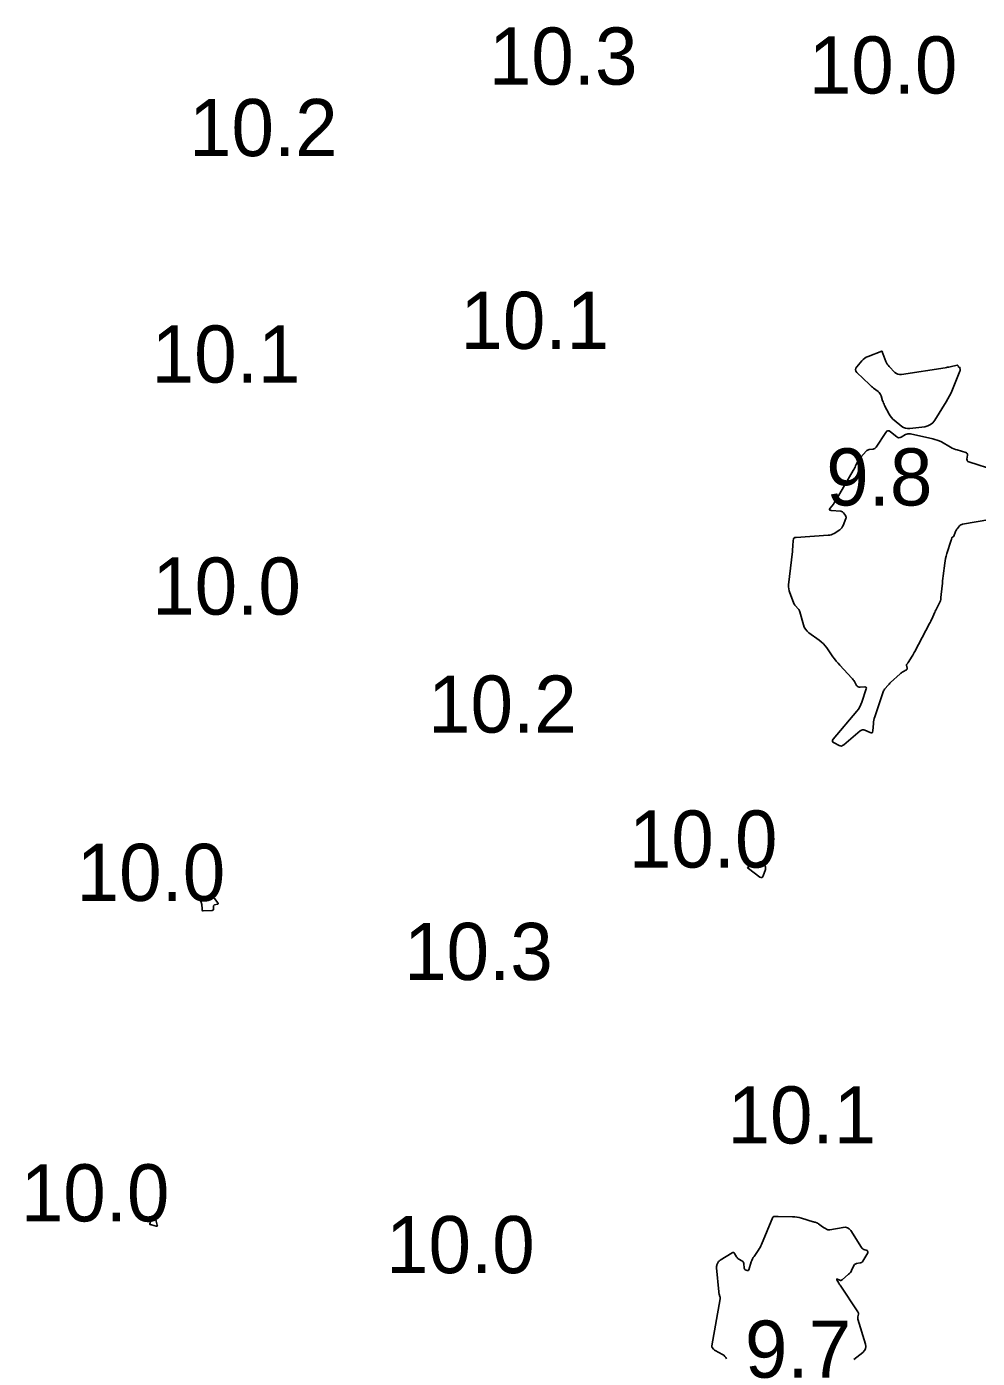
# Model space of a CAD drawing. Extents: x 1023796 to 1112670, y 656573 to 837340.
# Drawn here: x 1100698.8 to 1100782, y 689215 to 689331.5 of the extents above; entities that cross this region are included whole.
import ezdxf

# ---------------------------------------------------------------- set-up
doc = ezdxf.new("R2010")
doc.units = 0
doc.layers.add('V-CHAN-CONT-10FT', color=7, linetype='Continuous')
doc.layers.add('V-TOPO-SOUN', color=7, linetype='Continuous')

msp = doc.modelspace()

# ---------------------------------------------------------------- linework, layer by layer
at = {"layer": 'V-CHAN-CONT-10FT'}
for points in [[(1100780.5, 689301.44), (1100780.49, 689301.41), (1100780.48, 689301.37), (1100779.82, 689299.76), (1100779.7, 689299.48), (1100779.56, 689299.21), (1100779.42, 689298.95), (1100779.27, 689298.69), (1100778.27, 689297.08), (1100778.1, 689296.86), (1100777.9, 689296.7), (1100777.67, 689296.58), (1100777.4, 689296.52), (1100776.08, 689296.35), (1100775.89, 689296.35), (1100775.71, 689296.38), (1100775.54, 689296.45), (1100775.38, 689296.55), (1100774.73, 689297.08), (1100774.59, 689297.19), (1100774.47, 689297.32), (1100774.37, 689297.47), (1100774.28, 689297.62), (1100773.88, 689298.37), (1100773.83, 689298.48), (1100773.78, 689298.58), (1100773.74, 689298.69), (1100773.7, 689298.79), (1100773.57, 689299.23), (1100773.53, 689299.34), (1100773.47, 689299.43), (1100773.4, 689299.51), (1100773.32, 689299.59), (1100772.92, 689299.9), (1100772.83, 689299.97), (1100772.73, 689300.05), (1100772.64, 689300.13), (1100772.55, 689300.22), (1100771.46, 689301.27), (1100771.37, 689301.39), (1100771.33, 689301.52), (1100771.36, 689301.64), (1100771.44, 689301.77), (1100771.89, 689302.29), (1100772.01, 689302.41), (1100772.14, 689302.51), (1100772.28, 689302.6), (1100772.44, 689302.67), (1100773.63, 689303.12), (1100773.65, 689303.12), (1100773.66, 689303.12), (1100773.67, 689303.11), (1100773.68, 689303.09), (1100773.69, 689303), (1100773.7, 689302.98), (1100773.7, 689302.96), (1100773.71, 689302.94), (1100773.72, 689302.92), (1100773.99, 689302.22), (1100774.04, 689302.1), (1100774.11, 689301.99), (1100774.19, 689301.89), (1100774.27, 689301.79), (1100774.79, 689301.27), (1100774.91, 689301.17), (1100775.05, 689301.11), (1100775.19, 689301.08), (1100775.35, 689301.09), (1100779.18, 689301.68), (1100779.29, 689301.7), (1100779.4, 689301.72), (1100779.51, 689301.74), (1100779.62, 689301.76), (1100780.23, 689301.89), (1100780.25, 689301.9), (1100780.27, 689301.89), (1100780.29, 689301.88), (1100780.31, 689301.86), (1100780.36, 689301.74), (1100780.37, 689301.73), (1100780.38, 689301.72), (1100780.39, 689301.72), (1100780.4, 689301.72), (1100780.45, 689301.71), (1100780.47, 689301.71), (1100780.48, 689301.71), (1100780.48, 689301.7), (1100780.48, 689301.68), (1100780.5, 689301.51), (1100780.5, 689301.47)], [(1100763.14, 689257.05), (1100763.06, 689257.05), (1100762.97, 689257.1), (1100761.95, 689257.84), (1100761.9, 689257.88), (1100761.89, 689257.92), (1100761.91, 689257.96), (1100761.97, 689257.99), (1100762.26, 689258.12), (1100762.33, 689258.16), (1100762.4, 689258.19), (1100762.48, 689258.22), (1100762.55, 689258.25), (1100763.01, 689258.43), (1100763.09, 689258.45), (1100763.15, 689258.44), (1100763.2, 689258.41), (1100763.25, 689258.35), (1100763.41, 689258.06), (1100763.44, 689257.99), (1100763.46, 689257.91), (1100763.45, 689257.84), (1100763.44, 689257.76), (1100763.25, 689257.2), (1100763.2, 689257.1)], [(1100714.71, 689255.34), (1100714.76, 689255.35), (1100714.82, 689255.34), (1100715.04, 689255.32), (1100715.1, 689255.31), (1100715.14, 689255.29), (1100715.19, 689255.26), (1100715.22, 689255.22), (1100715.51, 689254.85), (1100715.53, 689254.8), (1100715.53, 689254.77), (1100715.51, 689254.74), (1100715.46, 689254.72), (1100715.22, 689254.66), (1100715.17, 689254.64), (1100715.14, 689254.61), (1100715.12, 689254.57), (1100715.12, 689254.52), (1100715.12, 689254.3), (1100715.12, 689254.25), (1100715.1, 689254.21), (1100715.06, 689254.19), (1100715.01, 689254.18), (1100714.23, 689254.13), (1100714.18, 689254.14), (1100714.15, 689254.15), (1100714.12, 689254.19), (1100714.12, 689254.24), (1100714.12, 689254.48), (1100714.11, 689254.53), (1100714.11, 689254.59), (1100714.1, 689254.65), (1100714.09, 689254.71), (1100714.02, 689255), (1100714.01, 689255.06), (1100714.02, 689255.11), (1100714.06, 689255.15), (1100714.12, 689255.17), (1100714.6, 689255.32), (1100714.65, 689255.34)], [(1100709.78, 689227.38), (1100709.81, 689227.38), (1100709.84, 689227.34), (1100710, 689227.17), (1100710.03, 689227.13), (1100710.06, 689227.08), (1100710.09, 689227.03), (1100710.11, 689226.97), (1100710.2, 689226.64), (1100710.21, 689226.58), (1100710.19, 689226.54), (1100710.16, 689226.53), (1100710.09, 689226.54), (1100709.69, 689226.65), (1100709.67, 689226.66), (1100709.65, 689226.67), (1100709.64, 689226.67), (1100709.62, 689226.68), (1100709.56, 689226.7), (1100709.54, 689226.71), (1100709.53, 689226.72), (1100709.53, 689226.73), (1100709.54, 689226.75), (1100709.73, 689227.32), (1100709.75, 689227.36)]]:
    msp.add_lwpolyline(points, close=True, dxfattribs=at)
for points in [[(1100788.91, 689289.4), (1100780.7, 689287.99), (1100780.63, 689287.97), (1100780.56, 689287.94), (1100780.5, 689287.9), (1100780.45, 689287.84), (1100780.25, 689287.61), (1100780.2, 689287.54), (1100780.16, 689287.48), (1100780.12, 689287.41), (1100780.09, 689287.34), (1100779.93, 689286.93), (1100779.92, 689286.91), (1100779.91, 689286.9), (1100779.9, 689286.89), (1100779.88, 689286.88), (1100779.82, 689286.85), (1100779.8, 689286.84), (1100779.79, 689286.83), (1100779.78, 689286.82), (1100779.78, 689286.8), (1100779.74, 689286.68), (1100779.73, 689286.66), (1100779.73, 689286.63), (1100779.72, 689286.61), (1100779.71, 689286.58), (1100779.33, 689285.41), (1100779.27, 689285.2), (1100779.21, 689284.99), (1100779.17, 689284.78), (1100779.14, 689284.57), (1100779.01, 689283.46), (1100778.99, 689283.24), (1100778.96, 689283.02), (1100778.94, 689282.8), (1100778.92, 689282.59), (1100778.81, 689281.57), (1100778.79, 689281.43), (1100778.76, 689281.29), (1100778.71, 689281.16), (1100778.65, 689281.03), (1100778.37, 689280.45), (1100778.32, 689280.36), (1100778.27, 689280.26), (1100778.23, 689280.17), (1100778.18, 689280.07), (1100778.01, 689279.68), (1100777.96, 689279.58), (1100777.92, 689279.49), (1100777.87, 689279.39), (1100777.82, 689279.3), (1100776.53, 689276.84), (1100776.47, 689276.74), (1100776.41, 689276.63), (1100776.35, 689276.53), (1100776.29, 689276.43), (1100775.94, 689275.87), (1100775.93, 689275.85), (1100775.91, 689275.83), (1100775.9, 689275.81), (1100775.89, 689275.79), (1100775.83, 689275.73), (1100775.82, 689275.71), (1100775.81, 689275.69), (1100775.81, 689275.67), (1100775.81, 689275.65), (1100775.85, 689275.39), (1100775.86, 689275.35), (1100775.85, 689275.31), (1100775.82, 689275.27), (1100775.79, 689275.24), (1100775.48, 689275.07), (1100775.41, 689275.03), (1100775.35, 689274.98), (1100775.29, 689274.94), (1100775.23, 689274.89), (1100774.41, 689274.12), (1100774.35, 689274.06), (1100774.29, 689273.99), (1100774.22, 689273.93), (1100774.16, 689273.87), (1100773.93, 689273.61), (1100773.87, 689273.54), (1100773.83, 689273.47), (1100773.79, 689273.4), (1100773.75, 689273.32), (1100773.01, 689271.11), (1100772.97, 689270.97), (1100772.94, 689270.83), (1100772.91, 689270.68), (1100772.9, 689270.53), (1100772.85, 689269.89), (1100772.82, 689269.79), (1100772.78, 689269.73), (1100772.7, 689269.72), (1100772.61, 689269.75), (1100772.16, 689269.96), (1100772.05, 689270), (1100771.95, 689270), (1100771.85, 689269.97), (1100771.75, 689269.91), (1100770.3, 689268.67), (1100770.2, 689268.6), (1100770.1, 689268.57), (1100770, 689268.58), (1100769.89, 689268.62), (1100769.45, 689268.85), (1100769.36, 689268.91), (1100769.32, 689268.99), (1100769.33, 689269.07), (1100769.39, 689269.16), (1100771.44, 689271.61), (1100771.58, 689271.79), (1100771.7, 689271.99), (1100771.81, 689272.2), (1100771.89, 689272.41), (1100772.28, 689273.56), (1100772.29, 689273.64), (1100772.28, 689273.7), (1100772.23, 689273.73), (1100772.14, 689273.74), (1100771.73, 689273.72), (1100771.64, 689273.73), (1100771.56, 689273.76), (1100771.49, 689273.81), (1100771.43, 689273.88), (1100771.23, 689274.21), (1100771.18, 689274.29), (1100771.12, 689274.37), (1100771.06, 689274.45), (1100771, 689274.52), (1100769.96, 689275.64), (1100769.8, 689275.82), (1100769.65, 689276), (1100769.5, 689276.19), (1100769.36, 689276.38), (1100768.82, 689277.16), (1100768.67, 689277.34), (1100768.52, 689277.52), (1100768.34, 689277.68), (1100768.16, 689277.83), (1100767.25, 689278.49), (1100767.09, 689278.63), (1100766.95, 689278.79), (1100766.85, 689278.98), (1100766.77, 689279.18), (1100766.47, 689280.31), (1100766.44, 689280.39), (1100766.41, 689280.46), (1100766.36, 689280.53), (1100766.31, 689280.59), (1100766.08, 689280.84), (1100766.03, 689280.9), (1100765.98, 689280.97), (1100765.94, 689281.04), (1100765.9, 689281.12), (1100765.57, 689281.98), (1100765.52, 689282.15), (1100765.49, 689282.32), (1100765.47, 689282.5), (1100765.48, 689282.68), (1100765.81, 689285.59), (1100765.82, 689285.71), (1100765.83, 689285.83), (1100765.84, 689285.96), (1100765.84, 689286.08), (1100765.87, 689286.57), (1100765.89, 689286.68), (1100765.94, 689286.75), (1100766.02, 689286.81), (1100766.13, 689286.83), (1100768.93, 689287.01), (1100769.07, 689287.02), (1100769.2, 689287.06), (1100769.33, 689287.11), (1100769.45, 689287.18), (1100769.95, 689287.5), (1100770.05, 689287.58), (1100770.13, 689287.67), (1100770.2, 689287.77), (1100770.26, 689287.88), (1100770.49, 689288.47), (1100770.51, 689288.54), (1100770.51, 689288.61), (1100770.49, 689288.67), (1100770.46, 689288.74), (1100770.28, 689288.98), (1100770.23, 689289.04), (1100770.18, 689289.08), (1100770.11, 689289.1), (1100770.04, 689289.12), (1100769.21, 689289.18), (1100769.12, 689289.2), (1100769.07, 689289.24), (1100769.07, 689289.3), (1100769.12, 689289.38), (1100769.4, 689289.75), (1100769.47, 689289.84), (1100769.53, 689289.93), (1100769.59, 689290.03), (1100769.65, 689290.13), (1100771.12, 689292.68), (1100771.18, 689292.78), (1100771.23, 689292.88), (1100771.29, 689292.98), (1100771.34, 689293.08), (1100771.54, 689293.49), (1100771.6, 689293.59), (1100771.66, 689293.68), (1100771.72, 689293.77), (1100771.8, 689293.86), (1100772.26, 689294.38), (1100772.32, 689294.43), (1100772.39, 689294.47), (1100772.46, 689294.5), (1100772.54, 689294.52), (1100772.87, 689294.56), (1100772.95, 689294.58), (1100773.02, 689294.61), (1100773.08, 689294.66), (1100773.13, 689294.72), (1100773.98, 689296.01), (1100774.07, 689296.12), (1100774.17, 689296.16), (1100774.28, 689296.15), (1100774.4, 689296.08), (1100774.96, 689295.63), (1100775.05, 689295.57), (1100775.14, 689295.55), (1100775.24, 689295.56), (1100775.33, 689295.6), (1100775.72, 689295.83), (1100775.82, 689295.87), (1100775.92, 689295.9), (1100776.03, 689295.9), (1100776.14, 689295.89), (1100778.1, 689295.46), (1100778.29, 689295.41), (1100778.49, 689295.35), (1100778.67, 689295.27), (1100778.85, 689295.18), (1100779.65, 689294.73), (1100779.79, 689294.65), (1100779.93, 689294.59), (1100780.08, 689294.53), (1100780.23, 689294.48), (1100780.98, 689294.26), (1100781.05, 689294.23), (1100781.1, 689294.18), (1100781.13, 689294.11), (1100781.13, 689294.03), (1100781.09, 689293.67), (1100781.1, 689293.59), (1100781.12, 689293.52), (1100781.17, 689293.47), (1100781.25, 689293.44), (1100783.61, 689292.68)], [(1100760.04, 689214.93), (1100759.98, 689215.05), (1100759.9, 689215.15), (1100759.8, 689215.24), (1100759.69, 689215.31), (1100759.04, 689215.66), (1100759, 689215.68), (1100758.97, 689215.71), (1100758.93, 689215.74), (1100758.9, 689215.77), (1100758.78, 689215.91), (1100758.76, 689215.95), (1100758.74, 689215.99), (1100758.74, 689216.03), (1100758.74, 689216.07), (1100759.47, 689220.19), (1100759.48, 689220.24), (1100759.48, 689220.29), (1100759.47, 689220.34), (1100759.46, 689220.39), (1100759.4, 689220.59), (1100759.39, 689220.64), (1100759.38, 689220.69), (1100759.37, 689220.74), (1100759.37, 689220.79), (1100759.16, 689222.9), (1100759.16, 689222.96), (1100759.16, 689223.02), (1100759.18, 689223.09), (1100759.2, 689223.15), (1100759.32, 689223.38), (1100759.35, 689223.44), (1100759.39, 689223.49), (1100759.44, 689223.53), (1100759.49, 689223.57), (1100760.52, 689224.21), (1100760.59, 689224.23), (1100760.65, 689224.23), (1100760.7, 689224.21), (1100760.74, 689224.15), (1100760.91, 689223.85), (1100760.96, 689223.79), (1100761, 689223.73), (1100761.06, 689223.69), (1100761.12, 689223.65), (1100761.39, 689223.5), (1100761.46, 689223.46), (1100761.5, 689223.41), (1100761.53, 689223.35), (1100761.55, 689223.27), (1100761.59, 689222.87), (1100761.6, 689222.82), (1100761.62, 689222.78), (1100761.65, 689222.76), (1100761.68, 689222.73), (1100761.86, 689222.66), (1100761.91, 689222.65), (1100761.94, 689222.65), (1100761.97, 689222.68), (1100761.98, 689222.72), (1100762.21, 689223.41), (1100762.25, 689223.54), (1100762.31, 689223.67), (1100762.38, 689223.79), (1100762.45, 689223.9), (1100762.82, 689224.42), (1100762.9, 689224.55), (1100762.98, 689224.68), (1100763.05, 689224.81), (1100763.11, 689224.95), (1100764.09, 689227.32), (1100764.11, 689227.36), (1100764.14, 689227.38), (1100764.17, 689227.4), (1100764.21, 689227.4), (1100764.38, 689227.4), (1100764.43, 689227.4), (1100764.47, 689227.4), (1100764.51, 689227.4), (1100764.56, 689227.4), (1100765.82, 689227.37), (1100766.01, 689227.36), (1100766.21, 689227.34), (1100766.4, 689227.3), (1100766.59, 689227.25), (1100767.64, 689226.93), (1100767.68, 689226.92), (1100767.72, 689226.9), (1100767.76, 689226.89), (1100767.79, 689226.88), (1100767.95, 689226.83), (1100767.98, 689226.82), (1100768.02, 689226.8), (1100768.05, 689226.78), (1100768.09, 689226.76), (1100768.44, 689226.48), (1100768.49, 689226.45), (1100768.54, 689226.42), (1100768.59, 689226.39), (1100768.64, 689226.36), (1100768.86, 689226.25), (1100768.91, 689226.23), (1100768.97, 689226.22), (1100769.02, 689226.22), (1100769.08, 689226.22), (1100770.25, 689226.44), (1100770.46, 689226.45), (1100770.63, 689226.41), (1100770.79, 689226.31), (1100770.92, 689226.15), (1100771.86, 689224.69), (1100771.9, 689224.63), (1100771.95, 689224.58), (1100772, 689224.54), (1100772.07, 689224.51), (1100772.34, 689224.4), (1100772.39, 689224.36), (1100772.42, 689224.32), (1100772.42, 689224.27), (1100772.4, 689224.21), (1100771.98, 689223.49), (1100771.94, 689223.42), (1100771.88, 689223.38), (1100771.82, 689223.34), (1100771.75, 689223.33), (1100771.43, 689223.28), (1100771.35, 689223.26), (1100771.29, 689223.23), (1100771.24, 689223.18), (1100771.2, 689223.11), (1100770.99, 689222.67), (1100770.94, 689222.57), (1100770.88, 689222.48), (1100770.81, 689222.4), (1100770.73, 689222.33), (1100770.17, 689221.85), (1100770.12, 689221.82), (1100770.07, 689221.8), (1100770.02, 689221.8), (1100769.97, 689221.82), (1100769.75, 689221.9), (1100769.71, 689221.91), (1100769.69, 689221.91), (1100769.68, 689221.88), (1100769.7, 689221.84), (1100769.88, 689221.54), (1100769.88, 689221.53), (1100769.89, 689221.51), (1100769.9, 689221.5), (1100769.91, 689221.49), (1100769.94, 689221.44), (1100769.96, 689221.41), (1100769.98, 689221.38), (1100771.53, 689219.05), (1100771.56, 689219), (1100771.58, 689218.95), (1100771.58, 689218.9), (1100771.58, 689218.84), (1100771.54, 689218.62), (1100771.53, 689218.57), (1100771.53, 689218.51), (1100771.54, 689218.46), (1100771.55, 689218.4), (1100772.2, 689216.22), (1100772.24, 689216.01), (1100772.21, 689215.82), (1100772.13, 689215.65), (1100771.98, 689215.5), (1100771.2, 689214.86)]]:
    msp.add_lwpolyline(points, dxfattribs=at)

# ---------------------------------------------------------------- texts
at = {"layer": 'V-TOPO-SOUN'}
for s, p in [('10.3 ', (1100739.23, 689326.46)), ('10.0 ', (1100767.24, 689325.68)), ('10.2 ', (1100712.98, 689320.2)), ('10.1 ', (1100736.74, 689303.33)), ('10.1 ', (1100709.71, 689300.38)), ('9.8', (1100768.77, 689289.62)), ('10.0 ', (1100709.76, 689280.07)), ('10.2 ', (1100733.91, 689269.74)), ('10.0 ', (1100751.49, 689257.93)), ('10.0 ', (1100703.14, 689255.01)), ('10.3 ', (1100731.81, 689248.09)), ('10.1 ', (1100760.13, 689233.78)), ('10.0 ', (1100698.25, 689226.96)), ('10.0 ', (1100730.23, 689222.43)), ('9.7', (1100761.65, 689213.28))]:
    msp.add_text(s, height=5, dxfattribs=at).set_placement(p)

doc.saveas('drawing.dxf')
